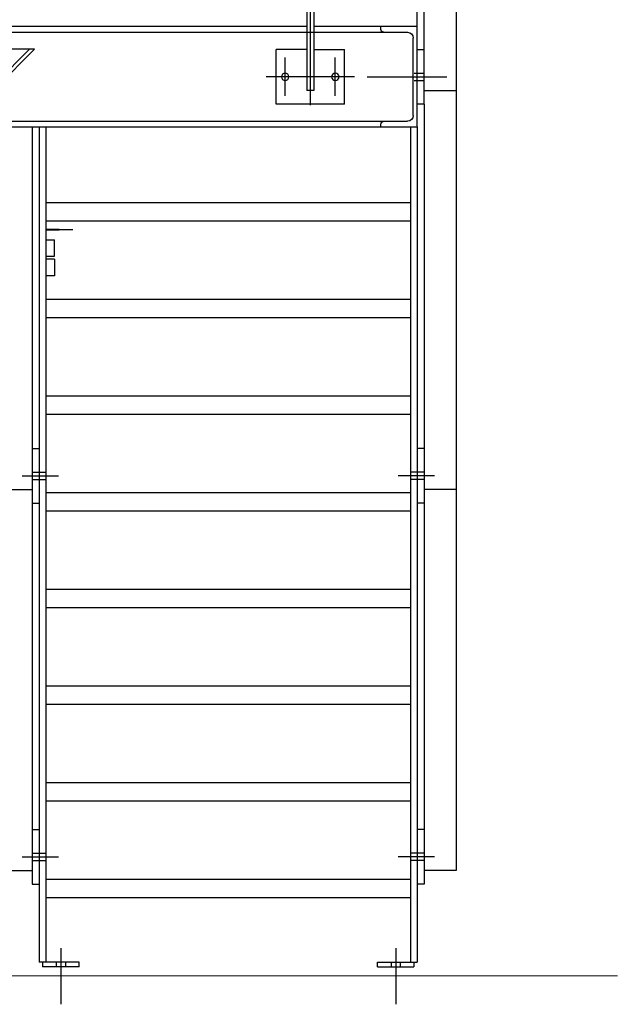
# Model space of a CAD drawing. Extents: x -89225 to 110569, y 13360 to 87647.
# Tile 461 of 478: x 108034 to 109346, y 65152 to 67311. Entities that reach past the tile are written whole.
import ezdxf

# ---------------------------------------------------------------- set-up
doc = ezdxf.new("R2010")
doc.units = 0
doc.layers.add('Beluchtingstank', color=253, linetype='Continuous')
doc.layers.add('Iv-Lines 035', color=4, linetype='Continuous')

# ---------------------------------------------------------------- blocks, each defined once
blk = doc.blocks.new('Bordes been 1 ZAZ')
for p, q in [((1230383.7, -981670.4, 1600), (1230383.7, -983047.6, 1600)), ((1230376.2, -981737.1, 1600), (1230376.2, -983015.1, 1600)), ((1230391.2, -981737.1, 1600), (1230391.2, -983015.1, 1600)), ((1230063.7, -981819.4, 1600), (1230063.7, -983015.1, 1600)), ((1230133.7, -983045.1, 1600), (1230133.7, -982259.6, 1600)), ((1230148.7, -982875.1, 1600), (1230148.7, -982837.1, 1600)), ((1230148.7, -982875.1, 1600), (1230376.2, -982875.1, 1600)), ((1230148.7, -983095.1, 1600), (1230148.7, -982875.1, 1600)), ((1230228.7, -982881.1, 1600), (1230228.7, -982875.1, 1600)), ((1230391.2, -982875.1, 1600), (1231694.5, -982875.1, 1600)), ((1230157.7, -983070.1, 1600), (1230157.7, -982900.1, 1600)), ((1230222.2, -982887.6, 1600), (1230170.2, -982887.6, 1600)), ((1238455.2, -982887.6, 1600), (1230222.2, -982887.6, 1600)), ((1230148.7, -982925.1, 1600), (1230133.7, -982925.1, 1600)), ((1230308.7, -983045.1, 1600), (1230308.7, -982925.1, 1600)), ((1230376.2, -982925.1, 1600), (1230308.7, -982925.1, 1600)), ((1230328.7, -983027.1, 1600), (1230328.7, -982943.2, 1600)), ((1230391.2, -982925.1, 1600), (1230458.7, -982925.1, 1600)), ((1230438.7, -983027.1, 1600), (1230438.7, -982943.2, 1600)), ((1230458.7, -983045.1, 1600), (1230458.7, -982925.1, 1600)), ((1231688.7, -983624.7, 1600), (1230988.7, -982924.7, 1600)), ((1230988.7, -982924.7, 1600), (1231101.8, -982924.7, 1600)), ((1231688.7, -983613.4, 1600), (1231000, -982924.7, 1600)), ((1230192, -982985.1, 1600), (1230083.7, -982985.1, 1600)), ((1230258.7, -982985.1, 1600), (1230128.7, -982985.1, 1600)), ((1230155.7, -982977.1, 1600), (1230133.7, -982977.1, 1600)), ((1230286.7, -982985.1, 1600), (1230480.6, -982985.1, 1600)), ((1230155.7, -982993.1, 1600), (1230133.7, -982993.1, 1600)), ((1230133.7, -983015.1, 1600), (1230063.7, -983015.1, 1600)), ((1230063.7, -983015.1, 1600), (1230063.7, -984725.7, 1600)), ((1230376.2, -983015.1, 1600), (1230391.2, -983015.1, 1600)), ((1230133.7, -983045.1, 1600), (1230148.7, -983045.1, 1600)), ((1230133.7, -983045.1, 1600), (1230133.7, -984755.7)), ((1230308.7, -983045.1, 1600), (1230458.7, -983045.1, 1600)), ((1231159.1, -983095.1, 1600), (1230148.7, -983095.1, 1600)), ((1230148.7, -983095.1), (1230148.7, -984927.1)), ((1230163.7, -983095.1, 1600), (1230163.7, -984927.1, 1600)), ((1230222.2, -983082.6, 1600), (1230170.2, -983082.6, 1600)), ((1238455.2, -983082.6, 1600), (1230222.2, -983082.6, 1600)), ((1230228.7, -983095.1, 1600), (1230228.7, -983089.1, 1600)), ((1230963.7, -983095.1, 1600), (1230963.7, -984927.1, 1600)), ((1230978.7, -983095.1), (1230978.7, -984927.1)), ((1230993.7, -983095.1), (1230993.7, -984755.7)), ((1230963.7, -983261.1, 1600), (1230163.7, -983261.1, 1600)), ((1230963.7, -983301.1, 1600), (1230163.7, -983301.1, 1600)), ((1230963.7, -983473.1, 1600), (1230163.7, -983473.1, 1600)), ((1230963.7, -983513.1, 1600), (1230163.7, -983513.1, 1600)), ((1230963.7, -983685.1, 1600), (1230163.7, -983685.1, 1600)), ((1230963.7, -983725.1, 1600), (1230163.7, -983725.1, 1600)), ((1230133.7, -983800.1, 1600), (1230148.7, -983800.1, 1600)), ((1230993.7, -983800.1, 1600), (1230978.7, -983800.1, 1600)), ((1230111.2, -983860.1, 1600), (1230190.8, -983860.1, 1600)), ((1230133.7, -983852.1, 1600), (1230163.7, -983852.1, 1600)), ((1230133.7, -983868.1, 1600), (1230163.7, -983868.1, 1600)), ((1231016.1, -983860.1, 1600), (1230936.5, -983860.1, 1600)), ((1230993.7, -983852.1, 1600), (1230963.7, -983852.1, 1600)), ((1230993.7, -983868.1, 1600), (1230963.7, -983868.1, 1600)), ((1230063.7, -983890.1, 1600), (1230133.7, -983890.1, 1600)), ((1231063.7, -983890.1, 1600), (1230993.7, -983890.1, 1600)), ((1230963.7, -983897.1, 1600), (1230163.7, -983897.1, 1600)), ((1230133.7, -983920.1, 1600), (1230148.7, -983920.1, 1600)), ((1230963.7, -983937.1, 1600), (1230163.7, -983937.1, 1600)), ((1230993.7, -983920.1, 1600), (1230978.7, -983920.1, 1600)), ((1230963.7, -984109.1, 1600), (1230163.7, -984109.1, 1600)), ((1230963.7, -984149.1, 1600), (1230163.7, -984149.1, 1600)), ((1230963.7, -984321.1, 1600), (1230163.7, -984321.1, 1600)), ((1230963.7, -984361.1, 1600), (1230163.7, -984361.1, 1600)), ((1230963.7, -984533.1, 1600), (1230163.7, -984533.1, 1600)), ((1230963.7, -984573.1, 1600), (1230163.7, -984573.1, 1600)), ((1230133.7, -984635.7), (1230148.7, -984635.7)), ((1230993.7, -984635.7), (1230978.7, -984635.7)), ((1230133.7, -984687.7), (1230163.7, -984687.7)), ((1230993.7, -984687.7), (1230963.7, -984687.7)), ((1230111.2, -984695.7), (1230190.8, -984695.7)), ((1230133.7, -984703.7), (1230163.7, -984703.7)), ((1231016.1, -984695.7), (1230936.5, -984695.7)), ((1230993.7, -984703.7), (1230963.7, -984703.7)), ((1230063.7, -984725.7), (1230133.7, -984725.7)), ((1231063.7, -984725.7), (1230993.7, -984725.7)), ((1230133.7, -984755.7), (1230148.7, -984755.7)), ((1230963.7, -984745.1, 1600), (1230163.7, -984745.1, 1600)), ((1230993.7, -984755.7), (1230978.7, -984755.7)), ((1230963.7, -984785.1, 1600), (1230163.7, -984785.1, 1600)), ((1230196.2, -984896.5), (1230196.2, -985019.3)), ((1230931.2, -984896.5), (1230931.2, -985019.3)), ((1230236.2, -984927.1), (1230148.7, -984927.1)), ((1230156.2, -984927.1), (1230156.2, -984937.1)), ((1230186.2, -984927.1), (1230186.2, -984937.1)), ((1230206.2, -984927.1), (1230206.2, -984937.1)), ((1230236.2, -984937.1), (1230236.2, -984927.1)), ((1230891.2, -984927.1), (1230978.7, -984927.1)), ((1230891.2, -984937.1), (1230891.2, -984927.1)), ((1230921.2, -984927.1), (1230921.2, -984937.1)), ((1230941.2, -984927.1), (1230941.2, -984937.1)), ((1230971.2, -984927.1), (1230971.2, -984937.1)), ((1230236.2, -984937.1), (1230156.2, -984937.1)), ((1230891.2, -984937.1), (1230971.2, -984937.1))]:
    blk.add_line(p, q)
for centre in [(1230328.7, -982985.1, 1600), (1230438.7, -982985.1, 1600)]:
    blk.add_circle(centre, 8)
for centre, radius, start, end in [((1230170.2, -982900.1, 1600), 12.5, 90, 180), ((1230222.2, -982881.1, 1600), 6.5, 270, 0), ((1230170.2, -983070.1, 1600), 12.5, 180, 270), ((1230222.2, -983089.1, 1600), 6.5, 0, 90)]:
    blk.add_arc(centre, radius, start, end)
blk = doc.blocks.new('Beuchtingstank doorsnede')
for p, q in [((1220932.1, -938552.9), (1220873, -938551.3)), ((1220932.1, -938552.9), (1220873, -938554.4)), ((1220873, -938574.5), (1220891.5, -938574.5)), ((1220891.5, -938610.5), (1220891.5, -938574.5)), ((1220873, -938610.5), (1220891.5, -938610.5)), ((1220891.5, -938617.5), (1220873, -938617.5)), ((1220891.5, -938617.5), (1220891.5, -938653.5)), ((1220891.5, -938653.5), (1220873, -938653.5))]:
    blk.add_line(p, q)

msp = doc.modelspace()

# ---------------------------------------------------------------- linework, layer by layer
at = {"layer": 'Beluchtingstank', "lineweight": 9, "ltscale": 0.01}
msp.add_line((107367.1, 65214.3), (109346.1, 65214.3), dxfattribs=at)

# ---------------------------------------------------------------- block references
at = {"layer": 'Iv-Lines 035', "xscale": -1}
msp.add_blockref('Bordes been 1 ZAZ', (1339055.8, 1050171.4), dxfattribs=at)
at = {"layer": 'Iv-Lines 035'}
msp.add_blockref('Beuchtingstank doorsnede', (-1112780.9, 1005403.4), dxfattribs=at)

doc.saveas('drawing.dxf')
